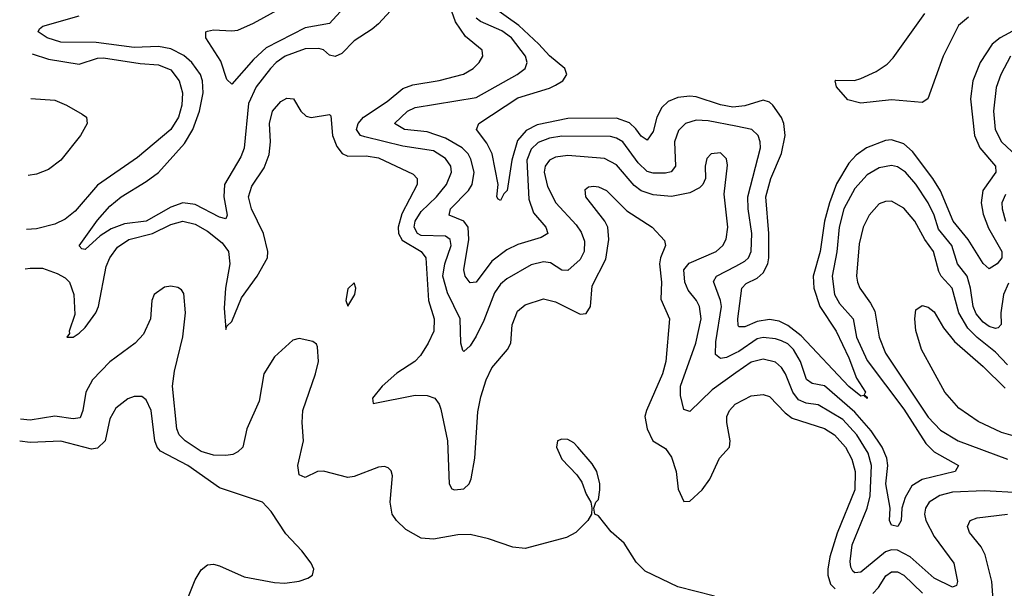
# Model space of a CAD drawing. Header units: inches. Extents: x 1694797 to 1849917, y 907313 to 1017959.
# Tile 304 of 656: x 1697655 to 1700879, y 1001847 to 1003710. Entities that reach past the tile are written whole.
import ezdxf

# ---------------------------------------------------------------- set-up
doc = ezdxf.new("R2010")
doc.units = ezdxf.units.IN
doc.header["$MEASUREMENT"] = 0
doc.layers.add('B6090', color=7, linetype='Continuous')
doc.layers.add('B7000', color=7, linetype='Continuous')

msp = doc.modelspace()

# ---------------------------------------------------------------- linework, layer by layer
at = {"layer": 'B6090', "color": 5}
for points, elevation in [([(1700000, 1002552.8), (1699922.3, 1002497.7), (1699850, 1002426.6), (1699830, 1002433.6), (1699819.1, 1002479.1), (1699819, 1002510), (1699868.7, 1002650), (1699886.6, 1002730), (1699881.5, 1002770), (1699871.3, 1002790), (1699844, 1002824), (1699832.8, 1002850), (1699829.5, 1002890), (1699847.8, 1002912.2), (1699936.2, 1002950), (1699957.7, 1002970), (1699968.9, 1002991.1), (1699974.1, 1003030), (1699961.5, 1003138.5), (1699973.2, 1003233.2), (1699970, 1003253.7), (1699950, 1003273.3), (1699919.5, 1003270), (1699905, 1003255), (1699900.1, 1003230), (1699900.5, 1003190), (1699892.1, 1003170), (1699880.8, 1003159.2), (1699850, 1003142.9), (1699790, 1003130.7), (1699730, 1003136.6), (1699690, 1003149.1), (1699667, 1003167), (1699610, 1003233.9), (1699570, 1003254.7), (1699450, 1003264.6), (1699410, 1003259.5), (1699389.8, 1003250.2), (1699376.1, 1003230), (1699373, 1003210), (1699383.1, 1003163.1), (1699411, 1003110), (1699477.5, 1003037.5), (1699493.8, 1003013.8), (1699504.2, 1002984.2), (1699503.9, 1002950), (1699490, 1002924.8), (1699450, 1002888.3), (1699430, 1002889.9), (1699393.4, 1002913.4), (1699370, 1002917), (1699330, 1002907.2), (1699250, 1002861.3), (1699230, 1002844.1), (1699210, 1002815.2), (1699175.5, 1002724.5), (1699150, 1002673.1), (1699130, 1002641.3), (1699110, 1002622.9), (1699106.3, 1002626.3), (1699099.3, 1002650), (1699097.4, 1002730), (1699055.6, 1002815.6), (1699041.1, 1002870), (1699047.1, 1002910), (1699068.4, 1002970), (1699064.7, 1002990), (1699050, 1003000.3), (1698970, 1003003.4), (1698957.7, 1003010), (1698947.2, 1003030), (1698950.8, 1003050), (1698970, 1003081.3), (1699020.1, 1003130), (1699052.9, 1003170), (1699069.5, 1003210), (1699066.6, 1003230), (1699050, 1003254.7), (1699010, 1003280.1), (1698910, 1003295.3), (1698786, 1003326), (1698771, 1003331), (1698758.6, 1003350), (1698763.1, 1003370), (1698781.4, 1003390), (1698858.2, 1003441.8), (1698910, 1003484.1), (1698943.1, 1003496.9), (1699029.2, 1003510.8), (1699108.5, 1003531.5), (1699140.3, 1003550), (1699160.3, 1003570), (1699171.8, 1003590), (1699169.8, 1003610), (1699115, 1003655), (1699082.2, 1003702.2), (1699058, 1003770)], 960), ([(1698870, 1003739), (1698830, 1003695.7), (1698810, 1003678.2), (1698750, 1003641), (1698710, 1003598.8), (1698688.8, 1003588.8), (1698670, 1003594), (1698650.6, 1003610.6), (1698635.3, 1003615.3), (1698590, 1003614.3), (1698524.5, 1003590), (1698494.8, 1003570), (1698476.2, 1003550), (1698429.7, 1003490), (1698404.5, 1003435.5), (1698390.6, 1003289.4), (1698379.4, 1003260.6), (1698326.5, 1003170), (1698323.4, 1003130), (1698334.8, 1003070), (1698330, 1003058), (1698310, 1003062.8), (1698230, 1003104.2), (1698190, 1003109.6), (1698150, 1003096.2), (1698070, 1003049.5), (1697998.6, 1003041.4), (1697954.7, 1003025.3), (1697918.6, 1003001.4), (1697870, 1002956.9), (1697859.3, 1002959.3), (1697850, 1002968.7), (1697910, 1003052.8), (1697950, 1003098.7), (1697987.4, 1003130), (1698070, 1003179.3), (1698110, 1003209), (1698195.3, 1003304.7), (1698222.5, 1003350), (1698244.2, 1003410), (1698255.9, 1003470), (1698254.1, 1003510), (1698247.7, 1003530), (1698219.5, 1003570), (1698192.7, 1003592.7), (1698150, 1003614.1), (1698110, 1003621.9), (1698030, 1003618.8), (1697905.5, 1003634.5), (1697790, 1003635.9), (1697745.1, 1003650), (1697716.2, 1003670), (1697720.5, 1003679.5), (1697731.5, 1003688.5), (1697850, 1003722.1)], 960), ([(1698704.5, 1003735.5), (1698670, 1003697.4), (1698590, 1003683.3), (1698462.6, 1003617.4), (1698420.7, 1003579.3), (1698350, 1003499.1), (1698333.4, 1003513.4), (1698314.4, 1003574.4), (1698264.7, 1003650), (1698265.1, 1003670), (1698270, 1003672.6), (1698290, 1003676.8), (1698350, 1003672.8), (1698370, 1003675.8), (1698421.3, 1003698.7), (1698510, 1003747.7)], 940), ([(1700000, 1003424.1), (1699990, 1003422.9), (1699950, 1003430.5), (1699870, 1003456.9), (1699850, 1003459.5), (1699810, 1003454.8), (1699778.6, 1003441.4), (1699757.5, 1003422.5), (1699741.1, 1003390), (1699730, 1003343.5), (1699710, 1003315), (1699690, 1003327.9), (1699672.7, 1003352.7), (1699652, 1003372), (1699610, 1003386.7), (1699450, 1003386.6), (1699350, 1003365.3), (1699313.2, 1003346.8), (1699285.6, 1003314.4), (1699267, 1003250), (1699251.3, 1003150), (1699240.6, 1003139.4), (1699230, 1003118), (1699221.6, 1003121.6), (1699218, 1003130), (1699222, 1003170), (1699202.2, 1003270), (1699185.1, 1003305.1), (1699150.7, 1003350), (1699158.2, 1003370), (1699286, 1003454), (1699390, 1003485.5), (1699410, 1003495.4), (1699433.5, 1003510), (1699446.7, 1003530), (1699440.4, 1003550), (1699390, 1003591.4), (1699355.4, 1003630), (1699290, 1003690.2), (1699206.7, 1003750)], 920), ([(1700000, 1003360.6), (1699910, 1003378.9), (1699870, 1003380.2), (1699835.3, 1003370), (1699812.7, 1003347.3), (1699799.6, 1003310), (1699802.2, 1003230), (1699788.6, 1003211.4), (1699770, 1003207.2), (1699730, 1003206.9), (1699710, 1003212.9), (1699680.5, 1003240.5), (1699630, 1003309.5), (1699610, 1003322), (1699590, 1003327.1), (1699430, 1003328.5), (1699390, 1003321.6), (1699352.8, 1003307.2), (1699330, 1003285.9), (1699316.2, 1003250), (1699322.4, 1003122.4), (1699337.4, 1003077.4), (1699378, 1003030), (1699384.9, 1003010), (1699363.1, 1002996.9), (1699286.7, 1002973.3), (1699250, 1002956), (1699201.1, 1002918.9), (1699150, 1002850.6), (1699130, 1002847.6), (1699114.2, 1002870), (1699109.1, 1002890), (1699126.3, 1002990), (1699124.1, 1003030), (1699109.9, 1003049.9), (1699062, 1003070), (1699066.1, 1003090), (1699124.5, 1003150), (1699137.3, 1003170), (1699143, 1003210), (1699133, 1003253), (1699123.8, 1003270), (1699104.1, 1003290), (1699050, 1003322.2), (1698990, 1003342), (1698915.6, 1003350), (1698882.2, 1003370), (1698925.4, 1003410), (1698950, 1003422.7), (1699150, 1003454.4), (1699284.4, 1003530), (1699310.6, 1003550), (1699316.5, 1003570), (1699311.4, 1003590), (1699266, 1003650), (1699233.6, 1003673.6), (1699163.9, 1003703.9), (1699150, 1003715.1)], 940), ([(1697696.6, 1003598.1), (1697750, 1003580.1), (1697850, 1003564.6), (1697910, 1003583.4), (1697930, 1003584.9), (1698050, 1003565.8), (1698110, 1003561.9), (1698150, 1003545.4), (1698178, 1003510), (1698188.3, 1003470), (1698185.9, 1003430), (1698175, 1003390), (1698150.3, 1003350), (1698041.2, 1003258.8), (1697910, 1003167.9), (1697837, 1003083), (1697804.1, 1003055.9), (1697770, 1003040.1), (1697710, 1003024.9), (1697677.9, 1003023.1)], 980), ([(1697673.7, 1002894.2), (1697690, 1002896.4), (1697730, 1002895.5), (1697778.2, 1002878.2), (1697804.1, 1002864.1), (1697819, 1002850), (1697832.4, 1002810), (1697835.6, 1002744.4), (1697817.4, 1002690), (1697818.4, 1002681.6), (1697810, 1002669.7), (1697830, 1002669.9), (1697850, 1002683.4), (1697870, 1002702), (1697904.5, 1002750), (1697913.5, 1002770), (1697938.6, 1002901.4), (1697950.4, 1002930), (1697975.1, 1002964.9), (1698013.1, 1002990), (1698090.3, 1003009.7), (1698150, 1003038.6), (1698190, 1003049.9), (1698230, 1003040.6), (1698270, 1003017.6), (1698318.4, 1002978.4), (1698338.8, 1002950), (1698343.7, 1002910), (1698329.4, 1002830), (1698325.3, 1002765.3), (1698330, 1002695.1), (1698333.9, 1002706.1), (1698350, 1002721), (1698381.6, 1002798.4), (1698433.3, 1002870), (1698466.8, 1002930), (1698467.9, 1002950), (1698453.6, 1003010), (1698414.9, 1003090), (1698404.9, 1003130), (1698415.4, 1003164.6), (1698455.8, 1003224.2), (1698472.3, 1003267.7), (1698476.2, 1003310), (1698472.9, 1003370), (1698483.2, 1003410), (1698510, 1003442.2), (1698530, 1003452.2), (1698551.8, 1003450), (1698576.3, 1003410), (1698593.6, 1003393.6), (1698610, 1003389.7), (1698670, 1003399.5), (1698674.6, 1003394.6), (1698679.6, 1003330), (1698694, 1003294), (1698711.4, 1003271.4), (1698730, 1003262.3), (1698790, 1003264), (1698830, 1003257.5), (1698943.9, 1003203.9), (1698956.5, 1003190), (1698956.7, 1003170), (1698906.2, 1003073.8), (1698895.1, 1003030), (1698895.9, 1003010), (1698907.8, 1002987.8), (1698970.4, 1002950), (1698985.1, 1002930), (1698993.7, 1002790), (1699012.7, 1002730), (1699010.9, 1002690), (1698992.7, 1002650), (1698967.2, 1002610), (1698949.2, 1002590.8), (1698890, 1002551.8), (1698842.7, 1002510), (1698811.1, 1002470), (1698812.9, 1002452.9), (1698950, 1002479.6), (1698990, 1002479.4), (1699015, 1002470), (1699029.1, 1002450), (1699034.1, 1002434.1), (1699055.9, 1002330), (1699061.3, 1002190), (1699070, 1002173.7), (1699079.3, 1002170), (1699110, 1002172.9), (1699127.1, 1002190), (1699134.1, 1002205.9), (1699145.8, 1002274.2), (1699155.1, 1002424.9), (1699165, 1002475), (1699182.4, 1002530), (1699201.8, 1002570), (1699252.6, 1002630), (1699263.7, 1002650), (1699268.4, 1002710), (1699285.1, 1002754.9), (1699310, 1002776.1), (1699370, 1002795), (1699410, 1002785.9), (1699490, 1002744.9), (1699510, 1002747.2), (1699524.2, 1002770), (1699530, 1002837.6), (1699574.1, 1002925.9), (1699584.4, 1002990), (1699581.2, 1003030), (1699571.5, 1003050), (1699508.6, 1003130), (1699506.4, 1003153.6), (1699518.2, 1003161.8), (1699535.3, 1003164.7), (1699550, 1003162.7), (1699577.1, 1003150), (1699643.7, 1003083.7), (1699726.2, 1003030), (1699766.5, 1002986.5), (1699769.8, 1002970), (1699753, 1002930), (1699749.9, 1002910), (1699756.6, 1002850), (1699754.7, 1002794.7), (1699783.2, 1002730), (1699770.7, 1002590), (1699760.1, 1002550), (1699707.2, 1002430), (1699702.5, 1002410), (1699709.4, 1002370), (1699728.6, 1002330), (1699770, 1002305), (1699790, 1002277.2), (1699804.3, 1002230), (1699811.9, 1002171.9), (1699830, 1002131.8), (1699850, 1002133.3), (1699890, 1002169.8), (1699915, 1002205), (1699946.5, 1002273.5), (1699979.2, 1002310), (1699981.6, 1002330), (1699970.7, 1002390), (1699970.8, 1002410), (1699979, 1002430), (1699997.6, 1002450), (1700000, 1002451.3)], 980), ([(1697691.8, 1003452.1), (1697770, 1003446.2), (1697808.5, 1003430), (1697860, 1003400), (1697873.6, 1003390), (1697876.4, 1003370), (1697854.2, 1003330), (1697790.6, 1003250), (1697750, 1003219.1), (1697710, 1003203.5), (1697683.6, 1003199.7)], 1020), ([(1700000, 1002618.2), (1699970, 1002603.8), (1699950, 1002599.9), (1699933.1, 1002613.1), (1699934.8, 1002654.8), (1699953.1, 1002770), (1699950.5, 1002790.5), (1699927.2, 1002852.8), (1699936.8, 1002870), (1700000, 1002902.9)], 940), ([(1699930, 1001821.3), (1699810, 1001852.4), (1699703.7, 1001903.7), (1699673.4, 1001933.4), (1699634.9, 1001994.9), (1699591.9, 1002031.9), (1699550, 1002085.2), (1699538, 1002090), (1699535.3, 1002110), (1699542, 1002130), (1699550, 1002138), (1699554.7, 1002170), (1699554.5, 1002190), (1699544.7, 1002230), (1699530, 1002255.1), (1699482.4, 1002310), (1699470, 1002323.6), (1699450, 1002335.1), (1699430, 1002336.2), (1699416, 1002330), (1699413, 1002310), (1699430.4, 1002270), (1699479.4, 1002219.4), (1699495.6, 1002195.6), (1699510, 1002156), (1699525.5, 1002130), (1699528.2, 1002110), (1699528, 1002090), (1699515.5, 1002070), (1699475.8, 1002030), (1699446.1, 1002013.9), (1699310, 1001977.3), (1699270, 1001982), (1699190, 1002009.9), (1699130, 1002023.2), (1699090, 1002022.2), (1699010, 1002008.2), (1698970, 1002011.8), (1698920, 1002040), (1698889.3, 1002069.3), (1698875.5, 1002090), (1698868.5, 1002130), (1698875.9, 1002215.9), (1698871.9, 1002231.9), (1698861.6, 1002241.6), (1698850, 1002246.4), (1698830, 1002244.6), (1698750, 1002213.7), (1698730, 1002210.3), (1698650, 1002230.6), (1698630, 1002229.5), (1698590, 1002210.6), (1698570, 1002218.7), (1698566.2, 1002250), (1698584.5, 1002330), (1698580.2, 1002390), (1698582.8, 1002430), (1698624.4, 1002550), (1698633.7, 1002590), (1698630, 1002638), (1698627, 1002647), (1698615.6, 1002655.6), (1698570, 1002665.1), (1698550, 1002660.5), (1698490, 1002605.7), (1698455.2, 1002550), (1698439.9, 1002460.1), (1698399.2, 1002370), (1698385.6, 1002310), (1698370, 1002293.9), (1698353.8, 1002286.2), (1698330, 1002282), (1698290, 1002283.5), (1698250, 1002295.7), (1698197.7, 1002330), (1698177.6, 1002350), (1698169.9, 1002370), (1698155.5, 1002510), (1698161.8, 1002558.2), (1698190, 1002670.6), (1698198.5, 1002750), (1698192.7, 1002812.7), (1698185, 1002825), (1698173, 1002833), (1698150, 1002836.8), (1698130, 1002833.6), (1698096, 1002810), (1698088.4, 1002790), (1698083.5, 1002730), (1698060.6, 1002679.4), (1698033.8, 1002650), (1697950, 1002589.2), (1697894.3, 1002530), (1697872.4, 1002490), (1697862.4, 1002430), (1697853.8, 1002406.2), (1697830, 1002402.5), (1697770, 1002410.7), (1697690, 1002398), (1697657.7, 1002401.5)], 1020), ([(1698190, 1001773.4), (1698230, 1001875.5), (1698250, 1001908.2), (1698270, 1001923.8), (1698290, 1001926.7), (1698310, 1001921.1), (1698390, 1001885.4), (1698490, 1001866), (1698523.8, 1001863.8), (1698570, 1001870.3), (1698599.2, 1001880.8), (1698614.5, 1001890), (1698618.4, 1001910), (1698609.5, 1001930), (1698579.5, 1001970), (1698526.4, 1002026.4), (1698478.7, 1002098.7), (1698450, 1002129.6), (1698310, 1002176.1), (1698205.6, 1002250), (1698116.5, 1002296.5), (1698105, 1002310), (1698098, 1002330), (1698085.8, 1002430), (1698070, 1002464.7), (1698055.2, 1002475.2), (1698030, 1002475.6), (1698010, 1002468.5), (1697970, 1002437.2), (1697950, 1002402), (1697935.1, 1002330), (1697910, 1002305.9), (1697890, 1002303.1), (1697790, 1002329.9), (1697690, 1002325), (1697655.4, 1002329.2)], 1040)]:
    msp.add_lwpolyline(points, dxfattribs=dict(at, elevation=elevation))
at = {"layer": 'B6090', "color": 5, "elevation": 1020}
msp.add_lwpolyline([(1698750, 1002848), (1698730, 1002828), (1698722.8, 1002790), (1698730, 1002772), (1698752.3, 1002810), (1698756, 1002830)], close=True, dxfattribs=at)
at = {"layer": 'B7000', "color": 5}
for points, elevation in [([(1700762.1, 1003717.9), (1700729.8, 1003690.2), (1700678.9, 1003590), (1700629.2, 1003450.8), (1700610, 1003438.3), (1700510, 1003447.4), (1700410, 1003436.4), (1700367.2, 1003447.2), (1700329.6, 1003490), (1700325.2, 1003510), (1700328.1, 1003511.9), (1700388.9, 1003511.1), (1700410, 1003516.9), (1700459.5, 1003540.5), (1700495.5, 1003564.5), (1700514.9, 1003585.1), (1700618.5, 1003730)], 880), ([(1700920, 1003680), (1700865.9, 1003650), (1700839.6, 1003630), (1700800.7, 1003570), (1700776.7, 1003510), (1700768.6, 1003450), (1700781.9, 1003330), (1700798.7, 1003290), (1700850.1, 1003230), (1700851.2, 1003210), (1700809.4, 1003150.6), (1700803.6, 1003110), (1700810, 1003073), (1700827, 1003027), (1700870.8, 1002950), (1700871.5, 1002930), (1700856.3, 1002910), (1700830, 1002893.6), (1700810, 1002910.8), (1700761.2, 1002990), (1700712, 1003050), (1700670, 1003149.3), (1700644.7, 1003190), (1700578.4, 1003278.4), (1700550, 1003303.4), (1700510, 1003316), (1700490, 1003314.5), (1700428.1, 1003290), (1700394, 1003266), (1700370, 1003239.7), (1700330, 1003172.5), (1700306.5, 1003110), (1700290.3, 1003050), (1700276.4, 1002950), (1700253.9, 1002870), (1700255.7, 1002830), (1700275, 1002770), (1700328.6, 1002690), (1700370, 1002602.7), (1700395.2, 1002535.2), (1700424.4, 1002490), (1700420.9, 1002480.9), (1700430, 1002474), (1700430, 1002468.9), (1700419.4, 1002479.4), (1700410, 1002477.2), (1700370, 1002508.9), (1700214, 1002674), (1700170, 1002708.4), (1700142, 1002722), (1700110, 1002728.2), (1700070, 1002721.6), (1700030, 1002704.1), (1700010, 1002704.1), (1700007.8, 1002707.8), (1700006.5, 1002730), (1700019.4, 1002830), (1700034.1, 1002845.9), (1700070, 1002862.9), (1700090, 1002880.6), (1700104.7, 1002910), (1700108.6, 1002930), (1700108.4, 1003010), (1700098.4, 1003130), (1700114.3, 1003190), (1700150, 1003271.1), (1700161.4, 1003330), (1700157, 1003370), (1700150, 1003389.8), (1700121.6, 1003430), (1700110, 1003439.7), (1700090, 1003446.7), (1700030, 1003427.6), (1700000, 1003424.1)], 920), ([(1700899.6, 1003590), (1700867.7, 1003530), (1700852.4, 1003487.6), (1700844.4, 1003410), (1700849.7, 1003350), (1700870, 1003309.5), (1700955.7, 1003230)], 940), ([(1700000, 1002902.9), (1700030, 1002918.5), (1700041.5, 1002930), (1700050, 1002950.4), (1700052.9, 1003010), (1700040.6, 1003090), (1700039.9, 1003130), (1700080.9, 1003290), (1700080.2, 1003310), (1700073.1, 1003330), (1700052.1, 1003350), (1700000, 1003360.6)], 940), ([(1700893.3, 1002846.7), (1700876.1, 1002810), (1700867.7, 1002750), (1700868.7, 1002711.3), (1700859, 1002701), (1700850, 1002698.7), (1700830, 1002705.4), (1700810, 1002719.1), (1700786.8, 1002746.8), (1700777.4, 1002770), (1700768.9, 1002830), (1700757.2, 1002870), (1700725.6, 1002910), (1700706.9, 1002970), (1700663.8, 1003023.8), (1700649.6, 1003070), (1700630, 1003109.9), (1700590, 1003171.5), (1700555.2, 1003210), (1700530, 1003227.4), (1700510, 1003232.7), (1700470, 1003225), (1700430, 1003201.8), (1700390, 1003157.4), (1700354.2, 1003090), (1700338.2, 1003030), (1700330.6, 1002949.4), (1700315.3, 1002870), (1700322.9, 1002810), (1700339.8, 1002779.8), (1700384.2, 1002730), (1700395.5, 1002670), (1700430, 1002594.1), (1700550, 1002434.7), (1700622.1, 1002322.1), (1700650, 1002294.7), (1700728.9, 1002250), (1700718.4, 1002230), (1700610, 1002204.1), (1700576.8, 1002183.2), (1700554.6, 1002145.4), (1700543.2, 1002110), (1700541.5, 1002070), (1700530.1, 1002049.9), (1700510, 1002054.7), (1700502.9, 1002070), (1700505.4, 1002110), (1700491.5, 1002190), (1700498, 1002250), (1700494.1, 1002274.1), (1700479.2, 1002310), (1700443, 1002363), (1700390, 1002424.6), (1700290, 1002510.9), (1700250, 1002517.9), (1700231.2, 1002531.2), (1700212.3, 1002590), (1700189.1, 1002630), (1700170, 1002647.6), (1700150, 1002658.3), (1700130, 1002665), (1700090, 1002668.7), (1700070, 1002664.8), (1700010, 1002623), (1700000, 1002618.2)], 940), ([(1700890, 1002578.9), (1700850, 1002620.5), (1700790, 1002668.6), (1700759.3, 1002699.3), (1700730, 1002750), (1700708.7, 1002830), (1700672.9, 1002870), (1700665, 1002885), (1700647.8, 1002950), (1700618.7, 1002990), (1700586.4, 1003050), (1700550, 1003092.8), (1700510, 1003115.2), (1700490, 1003114.5), (1700470, 1003106.3), (1700436.6, 1003070), (1700416.6, 1003030), (1700404.4, 1002975.6), (1700395.7, 1002870), (1700398.2, 1002850), (1700406.1, 1002830), (1700441.5, 1002781.5), (1700455, 1002755), (1700469.6, 1002670), (1700490, 1002618), (1700630, 1002407.7), (1700670, 1002365.5), (1700728.6, 1002330), (1700890, 1002270.1)], 960), ([(1700882.9, 1003137.1), (1700871.6, 1003110), (1700872, 1003090), (1700883.3, 1003050)], 940), ([(1700968.9, 1002328.9), (1700870, 1002357.7), (1700793.5, 1002393.5), (1700730, 1002437.4), (1700684.4, 1002490), (1700608.5, 1002630), (1700590, 1002691.3), (1700586.4, 1002730), (1700590, 1002759), (1700610, 1002773.6), (1700630, 1002768), (1700650, 1002752.4), (1700680.4, 1002700.4), (1700715.8, 1002655.8), (1700810, 1002573.8), (1700882.4, 1002502.4)], 980), ([(1700930, 1002160.4), (1700813.7, 1002166.3), (1700710, 1002162.5), (1700668.3, 1002151.7), (1700633.4, 1002130), (1700620.8, 1002110), (1700618.3, 1002090), (1700622.6, 1002070), (1700650, 1002016.8), (1700714.4, 1001930), (1700726, 1001870), (1700723.1, 1001856.9), (1700710, 1001851), (1700650, 1001880.4), (1700571, 1001951), (1700530, 1001972.3), (1700510, 1001973.2), (1700490, 1001966.4), (1700410, 1001899.9), (1700390, 1001898), (1700383.6, 1001903.6), (1700376.8, 1001916.8), (1700375.1, 1001935.1), (1700381.6, 1001990), (1700430.5, 1002109.5), (1700439.9, 1002150), (1700444.3, 1002250), (1700433.7, 1002290), (1700396.1, 1002350), (1700350, 1002400.1), (1700270, 1002448.1), (1700230, 1002453.7), (1700204.9, 1002464.9), (1700187, 1002490), (1700163.1, 1002550), (1700150, 1002570.5), (1700130, 1002587.8), (1700090, 1002597.4), (1700050, 1002588.2), (1700000, 1002552.8)], 960), ([(1700000, 1002451.3), (1700050, 1002477.4), (1700090, 1002482.3), (1700110, 1002476.1), (1700161.9, 1002421.9), (1700184.6, 1002404.6), (1700290, 1002370.6), (1700323.1, 1002350), (1700359.2, 1002310), (1700380.4, 1002270), (1700390.8, 1002230), (1700389.6, 1002170), (1700331.8, 1002028.2), (1700308.1, 1001950), (1700301.2, 1001910), (1700301.3, 1001890), (1700310, 1001861.4), (1700325.2, 1001845.2)], 980), ([(1700843.1, 1001810), (1700838.8, 1001870), (1700816.9, 1001956.9), (1700803.4, 1001983.4), (1700765.5, 1002030), (1700758.3, 1002050), (1700767, 1002070), (1700790, 1002078.5), (1700889.6, 1002090.4)], 980), ([(1700449.1, 1001830.9), (1700466.9, 1001850), (1700491.4, 1001888.6), (1700510, 1001901.7), (1700530, 1001901.8), (1700550, 1001890.8), (1700611.5, 1001831.5)], 980)]:
    msp.add_lwpolyline(points, dxfattribs=dict(at, elevation=elevation))

doc.saveas('drawing.dxf')
